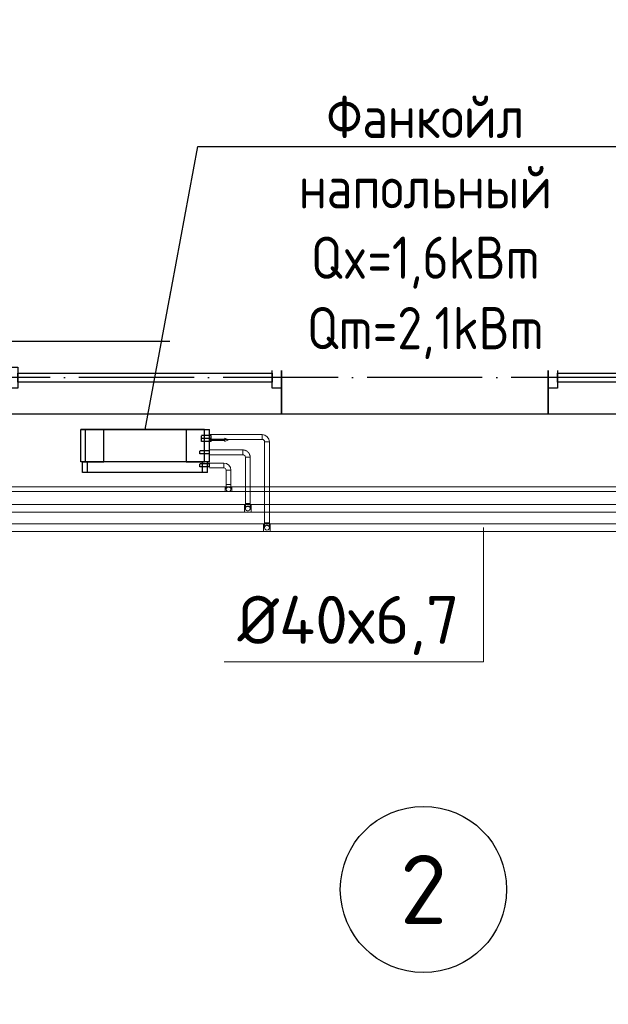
# Model space of a CAD drawing. Header units: millimetres. Extents: x 9824119 to 13672909, y -72394 to 462135.
# Tile 397 of 656: x 10231873 to 10234938, y 20197 to 25328. Entities that reach past the tile are written whole.
import ezdxf
from ezdxf import colors
from ezdxf.entities.mleader import LeaderData, LeaderLine
from ezdxf.math import Vec2, Vec3

# ---------------------------------------------------------------- set-up
doc = ezdxf.new("R2010")
doc.units = ezdxf.units.MM
for name, pattern in [('ACAD_ISO04W100', [30, 24, -3, 0, -3]), ('Hidden', [3, 2, -1]), ('UnderFloor', [7.5, 6, -1.5])]:
    doc.linetypes.add(name, pattern=pattern)
for name, color, linetype in [('1', 7, 'Continuous'), ('MAGI_GENERAL', 7, 'Continuous'), ('PIPE-H1', 7, 'Continuous'), ('PIPE-H1-COMPONENT-', 7, 'Continuous'), ('PIPE-H1-TEXT', 7, 'Continuous')]:
    doc.layers.add(name, color=color, linetype=linetype)
doc.layers.add('Оси', color=1, linetype='ACAD_ISO04W100', lineweight=0)
doc.styles.add('ICOCPEUR', font='isocpeur.ttf')
doc.styles.add('ISO Proportional', font='isocpeur.ttf')
doc.styles.add('ISO_1.0', font='isocpeur.ttf')
doc.styles.add('ISOCPEUR', font='isocpeui.ttf')
doc.styles.add('СПДС', font='isocpeur.ttf')

# ---------------------------------------------------------------- blocks, each defined once
blk = doc.blocks.new('A$C20AA0F24')
at = {"color": 5}
for points in [[(-1878, 241.4), (-458, 241.4), (-458, 621.4), (-1878, 621.4)], [(-1830.5, 375.9), (-1830.5, 486.9), (-1878, 486.9), (-1878, 375.9)], [(-458, 375.9), (-458, 486.9), (-505.5, 486.9), (-505.5, 375.9)], [(-505.5, 407.7), (-505.5, 455.2), (-1830.5, 455.2), (-1830.5, 407.7)]]:
    blk.add_lwpolyline(points, close=True, dxfattribs=at)
blk = doc.blocks.new('ршролрролрр')
at = {"color": 253, "lineweight": 25}
blk.add_lwpolyline([(1581254.1, 1344702.2), (1579864.1, 1344702.2), (1579864.1, 1345082.2), (1581254.1, 1345082.2)], close=True, dxfattribs=at)
blk.add_circle((1580604.2, 1342225.4), 433.1, dxfattribs=at)
at = {"layer": 'Оси', "color": 18, "lineweight": 25, "ltscale": 25, "true_color": 0x000000}
blk.add_line((1608664.1, 1344892.2), (1570284.6, 1344892.2), dxfattribs=at)
at = {"color": 253, "lineweight": 25, "xscale": -1}
for p in [(1577986.1, 1344460.7), (1580796.1, 1344460.7)]:
    blk.add_blockref('A$C20AA0F24', p, dxfattribs=at)
at = {"color": 253, "lineweight": 25, "insert": (1580604.2, 1342225.4), "char_height": 360, "width": 959.299, "attachment_point": 5, "style": 'ISO Proportional'}
blk.add_mtext('2', dxfattribs=at)
blk = doc.blocks.new('_None')
blk = doc.blocks.new('*U3008')
at = {"layer": 'PIPE-H1-TEXT', "color": 7, "linetype": 'Continuous', "lineweight": 15}
for p, q in [((10234287.6, 22681.2, 12.5), (10234287.6, 21981.2, 12.5)), ((10234287.6, 21981.2, 12.5), (10232938, 21981.2, 12.5))]:
    blk.add_line(p, q, dxfattribs=at)
at = {"layer": 'PIPE-H1-TEXT', "color": 1, "linetype": 'Continuous', "lineweight": 15, "style": 'ICOCPEUR'}
blk.add_text('%%c40х6,7', height=250, dxfattribs=at).set_placement((10233006.5, 22075.5, 12.5))
blk = doc.blocks.new('*U3135')
at = {"layer": 'PIPE-H1', "color": 82, "linetype": 'Continuous', "lineweight": 20}
for p, q in [((10232942.8, 22893.5, 12.5), (10232977.8, 22893.5, 12.5)), ((10232942.8, 22868.5, 12.5), (10232977.8, 22868.5, 12.5))]:
    blk.add_line(p, q, dxfattribs=at)
at = {"layer": 'PIPE-H1', "color": 82, "linetype": 'Continuous', "lineweight": 20, "extrusion": (1, 0, 0)}
for centre in [(10232942.8, 22881, 12.5), (10232977.8, 22881, 12.5)]:
    blk.add_ellipse(centre, major_axis=(0, 12.5), ratio=1, start_param=0, end_param=3.141593, dxfattribs=at)
blk = doc.blocks.new('*U3136')
at = {"layer": 'PIPE-H1', "color": 82, "linetype": 'Continuous', "lineweight": 20}
for p, q in [((10232942.8, 22893.5, 12.5), (10227159.6, 22893.5, 12.5)), ((10232942.8, 22868.5, 12.5), (10227159.6, 22868.5, 12.5))]:
    blk.add_line(p, q, dxfattribs=at)
blk = doc.blocks.new('*U3137')
at = {"layer": 'PIPE-H1', "color": 7, "linetype": 'Continuous', "lineweight": -3}
for p, q in [((10232960.3, 22881, 285), (10232960.3, 22881, 284)), ((10232960.3, 22881, 35), (10232960.3, 22881, 34))]:
    blk.add_line(p, q, dxfattribs=at)
blk = doc.blocks.new('*U3138')
at = {"layer": 'PIPE-H1', "color": 82, "linetype": 'Continuous', "lineweight": 20, "extrusion": (0, 1, 0)}
blk.add_ellipse((10232960.3, 22906, 560), major_axis=(-12.5, 0), ratio=1, start_param=0, end_param=3.141593, dxfattribs=at)
at = {"layer": 'PIPE-H1', "color": 82, "linetype": 'Continuous', "lineweight": 20, "extrusion": (1, 0, 0)}
for centre in [(10232947.8, 22906, 535), (10232972.8, 22906, 535)]:
    blk.add_ellipse(centre, major_axis=(0, 0, 25), ratio=1, start_param=0, end_param=1.570796, dxfattribs=at)
at = {"layer": 'PIPE-H1', "color": 1, "linetype": 'UnderFloor', "lineweight": -3, "extrusion": (0, 0, -1)}
blk.add_ellipse((10232960.3, 22881, 535), major_axis=(-12.5, 0), ratio=1, start_param=0, end_param=3.141593, dxfattribs=at)
at = {"layer": 'PIPE-H1', "color": 82, "linetype": 'Continuous', "lineweight": 20, "extrusion": (0, 0, -1)}
blk.add_ellipse((10232960.3, 22881, 535), major_axis=(12.5, 0), ratio=1, start_param=0, end_param=3.141593, dxfattribs=at)
blk = doc.blocks.new('*U3139')
at = {"layer": 'PIPE-H1', "color": 82, "linetype": 'Continuous', "lineweight": 20}
for p, q in [((10232947.8, 22980.2, 560), (10232947.8, 22906, 560)), ((10232972.8, 22980.2, 560), (10232972.8, 22906, 560))]:
    blk.add_line(p, q, dxfattribs=at)
blk = doc.blocks.new('*U3140')
at = {"layer": 'PIPE-H1', "color": 82, "linetype": 'Continuous', "lineweight": 20}
for major_axis in [(37.5, 0), (12.5, 0)]:
    blk.add_ellipse((10232935.3, 22980.2, 560), major_axis=major_axis, ratio=1, start_param=0, end_param=1.570796, dxfattribs=at)
at = {"layer": 'PIPE-H1', "color": 82, "linetype": 'Continuous', "lineweight": 20, "extrusion": (-1, 0, 0)}
blk.add_ellipse((10232935.3, 23005.2, 560), major_axis=(0, -12.5), ratio=1, start_param=0, end_param=3.141593, dxfattribs=at)
at = {"layer": 'PIPE-H1', "color": 82, "linetype": 'Continuous', "lineweight": 20, "extrusion": (0, -1, 0)}
blk.add_ellipse((10232960.3, 22980.2, 560), major_axis=(12.5, 0), ratio=1, start_param=0, end_param=3.141593, dxfattribs=at)
blk = doc.blocks.new('*U3141')
at = {"layer": 'PIPE-H1', "color": 82, "linetype": 'Continuous', "lineweight": 20}
for p, q in [((10232860.3, 23017.7, 560), (10232935.3, 23017.7, 560)), ((10232860.3, 22992.7, 560), (10232935.3, 22992.7, 560))]:
    blk.add_line(p, q, dxfattribs=at)
blk = doc.blocks.new('*U3143')
at = {"layer": 'PIPE-H1', "color": 82, "linetype": 'Continuous', "lineweight": 20}
for p, q in [((10235752.8, 22893.5, 12.5), (10232977.8, 22893.5, 12.5)), ((10235752.8, 22868.5, 12.5), (10232977.8, 22868.5, 12.5))]:
    blk.add_line(p, q, dxfattribs=at)
blk = doc.blocks.new('*U3312')
at = {"layer": 'PIPE-H1', "color": 5, "linetype": 'Hidden', "lineweight": 20}
for p, q in [((10235852.8, 22801.2, 12.5), (10233077.8, 22801.2, 12.5)), ((10235852.8, 22761.2, 12.5), (10233077.8, 22761.2, 12.5))]:
    blk.add_line(p, q, dxfattribs=at)
blk = doc.blocks.new('*U3319')
at = {"layer": 'PIPE-H1', "color": 1, "linetype": 'Continuous', "lineweight": 20}
for p, q in [((10235952.8, 22701.2, 12.5), (10233177.8, 22701.2, 12.5)), ((10235952.8, 22661.2, 12.5), (10233177.8, 22661.2, 12.5))]:
    blk.add_line(p, q, dxfattribs=at)
blk = doc.blocks.new('*U3325')
at = {"layer": 'PIPE-H1', "color": 5, "linetype": 'Hidden', "lineweight": 20}
for p, q in [((10233042.8, 22801.2, 12.5), (10233077.8, 22801.2, 12.5)), ((10233042.8, 22761.2, 12.5), (10233077.8, 22761.2, 12.5))]:
    blk.add_line(p, q, dxfattribs=at)
at = {"layer": 'PIPE-H1', "color": 5, "linetype": 'Hidden', "lineweight": 20, "extrusion": (1, 0, 0)}
for centre in [(10233042.8, 22781.2, 12.5), (10233077.8, 22781.2, 12.5)]:
    blk.add_ellipse(centre, major_axis=(0, 20), ratio=1, start_param=0, end_param=3.141593, dxfattribs=at)
blk = doc.blocks.new('*U3326')
at = {"layer": 'PIPE-H1', "color": 5, "linetype": 'Hidden', "lineweight": 20}
for p, q in [((10233042.8, 22801.2, 12.5), (10227623.5, 22801.2, 12.5)), ((10233042.8, 22761.2, 12.5), (10227623.5, 22761.2, 12.5))]:
    blk.add_line(p, q, dxfattribs=at)
blk = doc.blocks.new('*U3327')
at = {"layer": 'PIPE-H1', "color": 7, "linetype": 'Continuous', "lineweight": -3}
for p, q in [((10233060.3, 22781.2, 300), (10233060.3, 22781.2, 299)), ((10233060.3, 22781.2, 50), (10233060.3, 22781.2, 49))]:
    blk.add_line(p, q, dxfattribs=at)
blk = doc.blocks.new('*U3328')
at = {"layer": 'PIPE-H1', "color": 5, "linetype": 'Hidden', "lineweight": 20, "extrusion": (0, 1, 0)}
blk.add_ellipse((10233060.3, 22806.2, 575), major_axis=(-12.5, 0), ratio=1, start_param=0, end_param=3.141593, dxfattribs=at)
at = {"layer": 'PIPE-H1', "color": 5, "linetype": 'Hidden', "lineweight": 20, "extrusion": (1, 0, 0)}
for centre in [(10233047.8, 22806.2, 550), (10233072.8, 22806.2, 550)]:
    blk.add_ellipse(centre, major_axis=(0, 0, 25), ratio=1, start_param=0, end_param=1.570796, dxfattribs=at)
at = {"layer": 'PIPE-H1', "color": 1, "linetype": 'UnderFloor', "lineweight": -3, "extrusion": (0, 0, -1)}
blk.add_ellipse((10233060.3, 22781.2, 550), major_axis=(-12.5, 0), ratio=1, start_param=0, end_param=3.141593, dxfattribs=at)
at = {"layer": 'PIPE-H1', "color": 5, "linetype": 'Hidden', "lineweight": 20, "extrusion": (0, 0, -1)}
blk.add_ellipse((10233060.3, 22781.2, 550), major_axis=(12.5, 0), ratio=1, start_param=0, end_param=3.141593, dxfattribs=at)
blk = doc.blocks.new('*U3329')
at = {"layer": 'PIPE-H1', "color": 5, "linetype": 'Hidden', "lineweight": 20}
for p, q in [((10233047.8, 23048.2, 575), (10233047.8, 22806.2, 575)), ((10233072.8, 23048.2, 575), (10233072.8, 22806.2, 575))]:
    blk.add_line(p, q, dxfattribs=at)
blk = doc.blocks.new('*U3330')
at = {"layer": 'PIPE-H1', "color": 5, "linetype": 'Hidden', "lineweight": 20}
for major_axis in [(37.5, 0), (12.5, 0)]:
    blk.add_ellipse((10233035.3, 23048.2, 575), major_axis=major_axis, ratio=1, start_param=0, end_param=1.570796, dxfattribs=at)
at = {"layer": 'PIPE-H1', "color": 5, "linetype": 'Hidden', "lineweight": 20, "extrusion": (-1, 0, 0)}
blk.add_ellipse((10233035.3, 23073.2, 575), major_axis=(0, -12.5), ratio=1, start_param=0, end_param=3.141593, dxfattribs=at)
at = {"layer": 'PIPE-H1', "color": 5, "linetype": 'Hidden', "lineweight": 20, "extrusion": (0, -1, 0)}
blk.add_ellipse((10233060.3, 23048.2, 575), major_axis=(12.5, 0), ratio=1, start_param=0, end_param=3.141593, dxfattribs=at)
blk = doc.blocks.new('*U3331')
at = {"layer": 'PIPE-H1', "color": 5, "linetype": 'Hidden', "lineweight": 20}
for p, q in [((10232860.3, 23085.7, 575), (10233035.3, 23085.7, 575)), ((10232860.3, 23060.7, 575), (10233035.3, 23060.7, 575))]:
    blk.add_line(p, q, dxfattribs=at)
blk = doc.blocks.new('*U3332')
at = {"layer": 'PIPE-H1', "color": 1, "linetype": 'Continuous', "lineweight": 20}
for p, q in [((10233142.8, 22701.2, 12.5), (10233177.8, 22701.2, 12.5)), ((10233142.8, 22661.2, 12.5), (10233177.8, 22661.2, 12.5))]:
    blk.add_line(p, q, dxfattribs=at)
at = {"layer": 'PIPE-H1', "color": 1, "linetype": 'Continuous', "lineweight": 20, "extrusion": (1, 0, 0)}
for centre in [(10233142.8, 22681.2, 12.5), (10233177.8, 22681.2, 12.5)]:
    blk.add_ellipse(centre, major_axis=(0, 20), ratio=1, start_param=0, end_param=3.141593, dxfattribs=at)
blk = doc.blocks.new('*U3333')
at = {"layer": 'PIPE-H1', "color": 1, "linetype": 'Continuous', "lineweight": 20}
for p, q in [((10233142.8, 22701.2, 12.5), (10228709.5, 22701.2, 12.5)), ((10233142.8, 22661.2, 12.5), (10228709.5, 22661.2, 12.5))]:
    blk.add_line(p, q, dxfattribs=at)
blk = doc.blocks.new('*U3334')
at = {"layer": 'PIPE-H1', "color": 7, "linetype": 'Continuous', "lineweight": -3}
blk.add_line((10233160.3, 22681.2, 146), (10233160.3, 22681.2, 145), dxfattribs=at)
blk = doc.blocks.new('*U3335')
at = {"layer": 'PIPE-H1', "color": 1, "linetype": 'Continuous', "lineweight": 20, "extrusion": (0, 1, 0)}
blk.add_ellipse((10233160.3, 22706.2, 421), major_axis=(-12.5, 0), ratio=1, start_param=0, end_param=3.141593, dxfattribs=at)
at = {"layer": 'PIPE-H1', "color": 1, "linetype": 'Continuous', "lineweight": 20, "extrusion": (1, 0, 0)}
for centre in [(10233147.8, 22706.2, 396), (10233172.8, 22706.2, 396)]:
    blk.add_ellipse(centre, major_axis=(0, 0, 25), ratio=1, start_param=0, end_param=1.570796, dxfattribs=at)
at = {"layer": 'PIPE-H1', "color": 1, "linetype": 'UnderFloor', "lineweight": -3, "extrusion": (0, 0, -1)}
blk.add_ellipse((10233160.3, 22681.2, 396), major_axis=(-12.5, 0), ratio=1, start_param=0, end_param=3.141593, dxfattribs=at)
at = {"layer": 'PIPE-H1', "color": 1, "linetype": 'Continuous', "lineweight": 20, "extrusion": (0, 0, -1)}
blk.add_ellipse((10233160.3, 22681.2, 396), major_axis=(12.5, 0), ratio=1, start_param=0, end_param=3.141593, dxfattribs=at)
blk = doc.blocks.new('*U3336')
at = {"layer": 'PIPE-H1', "color": 1, "linetype": 'Continuous', "lineweight": 20}
for p, q in [((10233147.8, 23128.2, 421), (10233147.8, 22706.2, 421)), ((10233172.8, 23128.2, 421), (10233172.8, 22706.2, 421))]:
    blk.add_line(p, q, dxfattribs=at)
blk = doc.blocks.new('*U3337')
at = {"layer": 'PIPE-H1', "color": 1, "linetype": 'Continuous', "lineweight": 20}
for major_axis in [(37.5, 0), (12.5, 0)]:
    blk.add_ellipse((10233135.3, 23128.2, 421), major_axis=major_axis, ratio=1, start_param=0, end_param=1.570796, dxfattribs=at)
at = {"layer": 'PIPE-H1', "color": 1, "linetype": 'Continuous', "lineweight": 20, "extrusion": (-1, 0, 0)}
blk.add_ellipse((10233135.3, 23153.2, 421), major_axis=(0, -12.5), ratio=1, start_param=0, end_param=3.141593, dxfattribs=at)
at = {"layer": 'PIPE-H1', "color": 1, "linetype": 'Continuous', "lineweight": 20, "extrusion": (0, -1, 0)}
blk.add_ellipse((10233160.3, 23128.2, 421), major_axis=(12.5, 0), ratio=1, start_param=0, end_param=3.141593, dxfattribs=at)
blk = doc.blocks.new('*U3338')
at = {"layer": 'PIPE-H1', "color": 1, "linetype": 'Continuous', "lineweight": 20}
for p, q in [((10232860.3, 23165.7, 421), (10233135.3, 23165.7, 421)), ((10232860.3, 23140.7, 421), (10233135.3, 23140.7, 421))]:
    blk.add_line(p, q, dxfattribs=at)
blk = doc.blocks.new('*U3530')
at = {"layer": 'PIPE-H1-COMPONENT-', "color": 7, "linetype": 'Continuous', "lineweight": -3}
blk.add_line((10232860.3, 23153.2, 421), (10232860.3, 23153.2, 420), dxfattribs=at)
blk = doc.blocks.new('*U3531')
at = {"layer": 'PIPE-H1-COMPONENT-', "color": 11, "linetype": 'Continuous', "lineweight": 20}
for p, q in [((10232940.3, 23141.2, 360), (10232860.3, 23141.2, 360)), ((10232860.3, 23141.2, 360), (10232860.3, 23135.2, 360)), ((10232960.3, 23138.2, 360), (10232940.3, 23147.2, 360)), ((10232940.3, 23147.2, 360), (10232940.3, 23141.2, 360)), ((10232940.3, 23129.2, 360), (10232960.3, 23138.2, 360)), ((10232860.3, 23135.2, 360), (10232940.3, 23135.2, 360)), ((10232940.3, 23135.2, 360), (10232940.3, 23129.2, 360))]:
    blk.add_line(p, q, dxfattribs=at)
at = {"layer": 'PIPE-H1-COMPONENT-', "color": 11, "linetype": 'Continuous', "lineweight": 20, "extrusion": (1, 0, 0)}
blk.add_circle((23138.2, 360, 10232860.3), 7.5, dxfattribs=at)
blk = doc.blocks.new('*U3532')
at = {"layer": 'MAGI_GENERAL', "color": 1, "linetype": 'UnderFloor', "lineweight": -3}
for p, q in [((10232310.3, 23193.2, 100), (10232190.3, 23193.2, 100)), ((10232190.3, 23193.2, 100), (10232190.3, 23193.2)), ((10232835.3, 23193.2, 100), (10232190.3, 23193.2, 100)), ((10232190.3, 23193.2, 100), (10232190.3, 23193.2, 535.5)), ((10232310.3, 23023.2, 100), (10232310.3, 23193.2, 100)), ((10232310.3, 23193.2, 100), (10232310.3, 23193.2)), ((10232740.3, 23193.2, 100), (10232740.3, 23023.2, 100)), ((10232835.3, 23193.2, 100), (10232740.3, 23193.2, 100)), ((10232740.3, 23193.2, 100), (10232740.3, 23193.2)), ((10232860.3, 23130.7, 100), (10232860.3, 23193.2, 100)), ((10232860.3, 23193.2, 100), (10232860.3, 23193.2)), ((10232860.3, 23193.2, 535.5), (10232860.3, 23193.2, 100)), ((10232860.3, 23130.7, 100), (10232860.3, 23193.2, 100)), ((10232860.3, 23160.7, 421), (10232820.3, 23160.7, 421)), ((10232860.3, 23145.7, 421), (10232820.3, 23145.7, 421)), ((10232860.3, 23130.7, 360), (10232820.3, 23130.7, 360)), ((10232849.9, 23080.7, 575), (10232810.3, 23080.7, 575)), ((10232849.9, 23065.7, 575), (10232810.3, 23065.7, 575)), ((10232860.3, 23065.7, 100), (10232860.3, 23080.7, 100)), ((10232860.3, 23065.7, 535.5), (10232860.3, 23080.7, 535.5)), ((10232860.3, 23065.7, 100), (10232860.3, 23080.7, 100)), ((10232190.3, 23023.2, 100), (10232190.3, 23023.2)), ((10232190.3, 23023.2, 535.5), (10232190.3, 23023.2, 100)), ((10232825.3, 23023.2, 100), (10232200.3, 23023.2, 100)), ((10232200.3, 23023.2, 100), (10232200.3, 23023.2, 535.5)), ((10232200.3, 23023.2, 535.5), (10232215.3, 23023.2, 586.2)), ((10232200.3, 23023.2, 100), (10232310.3, 23023.2, 100)), ((10232200.3, 23023.2, 100), (10232225.3, 23023.2, 100)), ((10232310.3, 23023.2, 100), (10232310.3, 23023.2)), ((10232740.3, 23023.2, 100), (10232825.3, 23023.2, 100)), ((10232740.3, 23023.2, 100), (10232740.3, 23023.2)), ((10232843.1, 23012.7, 560), (10232810.3, 23012.7, 560)), ((10232843.1, 22997.7, 560), (10232810.3, 22997.7, 560)), ((10232825.3, 23023.2, 620), (10232835.3, 23023.2, 586.2)), ((10232850.3, 23023.2, 535.5), (10232850.3, 23023.2, 100)), ((10232850.3, 22997.7, 100), (10232850.3, 23023.2, 100)), ((10232850.3, 23023.2, 100), (10232860.3, 23023.2, 100)), ((10232850.3, 23023.2, 100), (10232860.3, 23023.2, 100)), ((10232850.3, 22997.7, 535.5), (10232850.3, 23012.7, 535.5)), ((10232860.3, 23023.2, 100), (10232860.3, 23023.2)), ((10232860.3, 23023.2, 100), (10232860.3, 23023.2, 535.5)), ((10232200.3, 22968.2, 535.5), (10232200.3, 22968.2, 100)), ((10232850.3, 22968.2, 100), (10232850.3, 22968.2, 535.5))]:
    blk.add_line(p, q, dxfattribs=at)
at = {"layer": 'MAGI_GENERAL', "color": 7, "linetype": 'Continuous', "lineweight": -3}
for p, q in [((10232190.3, 23023.2, 535.5), (10232190.3, 23193.2, 535.5)), ((10232190.3, 23193.2, 535.5), (10232215.3, 23193.2, 630)), ((10232215.3, 23023.2, 630), (10232215.3, 23193.2, 630)), ((10232215.3, 23193.2, 630), (10232835.3, 23193.2, 630)), ((10232835.3, 23023.2, 630), (10232835.3, 23193.2, 630)), ((10232835.3, 23193.2, 630), (10232860.3, 23193.2, 535.5)), ((10232860.3, 23080.7, 535.5), (10232860.3, 23193.2, 535.5)), ((10232870.3, 23160.7, 421), (10232860.3, 23160.7, 421)), ((10232870.3, 23145.7, 421), (10232860.3, 23145.7, 421)), ((10232870.3, 23130.7, 360), (10232860.3, 23130.7, 360)), ((10232860.3, 23080.7, 575), (10232849.9, 23080.7, 575)), ((10232860.3, 23065.7, 575), (10232849.9, 23065.7, 575)), ((10232860.3, 23023.2, 535.5), (10232860.3, 23065.7, 535.5)), ((10232215.3, 23023.2, 630), (10232190.3, 23023.2, 535.5)), ((10232200.3, 22968.2, 535.5), (10232200.3, 23023.2, 535.5)), ((10232835.3, 23023.2, 630), (10232215.3, 23023.2, 630)), ((10232225.3, 22968.2, 620), (10232225.3, 23023.2, 620)), ((10232825.3, 22968.2, 620), (10232825.3, 23023.2, 620)), ((10232860.3, 23023.2, 535.5), (10232835.3, 23023.2, 630)), ((10232860.3, 23012.7, 560), (10232843.1, 23012.7, 560)), ((10232860.3, 22997.7, 560), (10232843.1, 22997.7, 560)), ((10232850.3, 23012.7, 535.5), (10232850.3, 23023.2, 535.5)), ((10232850.3, 22968.2, 535.5), (10232850.3, 22997.7, 535.5)), ((10232225.3, 22968.2, 620), (10232200.3, 22968.2, 535.5)), ((10232825.3, 22968.2, 620), (10232225.3, 22968.2, 620)), ((10232850.3, 22968.2, 535.5), (10232825.3, 22968.2, 620))]:
    blk.add_line(p, q, dxfattribs=at)
at = {"layer": 'MAGI_GENERAL', "color": 1, "linetype": 'UnderFloor', "lineweight": -3, "extrusion": (-1, 0, 0)}
for centre in [(10232820.3, 23153.2, 421), (10232820.3, 23138.2, 360), (10232810.3, 23073.2, 575), (10232810.3, 23005.2, 560)]:
    blk.add_ellipse(centre, major_axis=(0, -7.5), ratio=1, start_param=0, end_param=3.141593, dxfattribs=at)
at = {"layer": 'MAGI_GENERAL', "color": 7, "linetype": 'Continuous', "lineweight": -3, "extrusion": (-1, 0, 0)}
for centre in [(10232870.3, 23153.2, 421), (10232870.3, 23138.2, 360), (10232860.3, 23073.2, 575), (10232860.3, 23005.2, 560)]:
    blk.add_ellipse(centre, major_axis=(0, -7.5), ratio=1, start_param=0, end_param=3.141593, dxfattribs=at)

msp = doc.modelspace()

# ---------------------------------------------------------------- block references
msp.add_blockref('ршролрролрр', (8653371.2, -1321429.7))
at = {"layer": 'PIPE-H1'}
for name in ['*U3338', '*U3337', '*U3336', '*U3331', '*U3330', '*U3329', '*U3141', '*U3140', '*U3139', '*U3136', '*U3135', '*U3138', '*U3143', '*U3137', '*U3326', '*U3325', '*U3328', '*U3327', '*U3312', '*U3333', '*U3332', '*U3335', '*U3334', '*U3319']:
    msp.add_blockref(name, (0, 0), dxfattribs=at)
at = {"layer": 'PIPE-H1-COMPONENT-'}
for name in ['*U3530', '*U3531']:
    msp.add_blockref(name, (0, 0), dxfattribs=at)
at = {"layer": 'PIPE-H1-TEXT'}
msp.add_blockref('*U3008', (0, 0), dxfattribs=at)

# ---------------------------------------------------------------- next in the draw order: leaders
at = {"color": 5, "lineweight": 25, "ltscale": 15}
ml = msp.add_multileader_mtext('Standard', dxfattribs=at)
ml.set_content('{\\fGOST Common|b0|i0|c204|p34;\\W0.9;\\C256;Фанкойл напольный Qx=1,6kBm Qm=2,1kBm}', color=14, style='СПДС')
ml.set_leader_properties()
ml.set_arrow_properties(name='NONE')
ml.build(insert=Vec2(0, 0))
ml.multileader.update_dxf_attribs({"text_left_attachment_type": 6, "text_right_attachment_type": 6, "dogleg_length": 0.36, "arrow_head_size": 100})
ctx = ml.context
ctx.base_point, ctx.char_height, ctx.arrow_head_size, ctx.plane_origin = Vec3(10232800.8, 24667.1, 630), 220, 100, Vec3(10222313.5, 37888.2, 630)
ctx.left_attachment, ctx.right_attachment, ctx.text_align_type = 6, 6, 1
notes = []
notes.append((ctx, [(1, (1, 1, 0), (10232800.5, 24667.1, 630), (1, 0), 0.36, [(1, [(10232525.3, 23193.2, 630)], 0, [])])]))
ctx.mtext.insert, ctx.mtext.width, ctx.mtext.defined_height, ctx.mtext.alignment, ctx.mtext.flow_direction = Vec3(10233985.1, 24931.1, 630), 2438.932, 630, 2, 5
ctx.mtext.has_bg_fill, ctx.mtext.bg_color, ctx.mtext.bg_scale_factor, ctx.mtext.bg_transparency, ctx.mtext.use_window_bg_color = 1, -1027028792, 1.5, 0, 1
for ctx, leaders in notes:
    for number, flags, end, landing, length, lines in leaders:
        leader = LeaderData()
        leader.index, (leader.has_last_leader_line, leader.has_dogleg_vector, leader.attachment_direction) = number, flags
        leader.last_leader_point, leader.dogleg_vector, leader.dogleg_length = Vec3(end), Vec3(landing), length
        for number, points, colour, breaks in lines:
            line = LeaderLine()
            line.index, line.vertices, line.color, line.breaks = number, Vec3.list(points), colors.encode_raw_color(colour), breaks
            leader.lines.append(line)
        ctx.leaders.append(leader)

# ---------------------------------------------------------------- next in the draw order: block references
at = {"layer": 'MAGI_GENERAL'}
msp.add_blockref('*U3532', (0, 0), dxfattribs=at)

# ---------------------------------------------------------------- next in the draw order: texts
at = {"char_height": 300, "attachment_point": 1, "style": 'ISOCPEUR'}
for s, insert, width in [('\\pi13638.10589;{\\fISOCPEUR|b0|i0|c204|p34;\\H1.66667x;\\L\\C7;\\P\\pi10874.35036;\\H1.1x;Общие указания\\l\\P\\pi13638.10589;\\P\\pi-900,l1200,t1200;\\H0.72727x;1.^IПроект выполнен на основании задания заказчика и задания на проектирование архитектурно-строительных чертежей.\\P2.^IПроект соответствует действующим нормам :\\P\\pl900,t900;\\fSymbol|b0|i0|c2|p18;·^I\\fISOCPEUR|b0|i0|c204|p34;КМК 2. 04.05-97* "Отопление, вентиляция и кондиционирование воздуха".\\P\\fSymbol|b0|i0|c2|p18;·^I\\fISOCPEUR|b0|i0|c204|p34;ШНК 2.08.02-09* "Общественные здания и сооружение" \\P\\fSymbol|b0|i0|c2|p18;·^I\\fISOCPEUR|b0|i0|c204|p34;КМК 2.01.01-94 "Климатические и физико-геологические данные для проектирования".\\P\\fSymbol|b0|i0|c2|p18;·^I\\fISOCPEUR|b0|i0|c204|p34;КМК 2.01.04-97* "Строительная теплотехника".\\P\\fSymbol|b0|i0|c2|p18;·^I\\fISOCPEUR|b0|i0|c204|p34;ГОСТ 21.602-2003 "Правила выполнения рабочей документации отопления, вентиляции и кондиционирования".\\P\\fSymbol|b0|i0|c2|p18;·^I\\fISOCPEUR|b0|i0|c204|p34;ШНК \\fISOCPEUR|b0|i0|c186|p34;2.01.02-04\\fISOCPEUR|b0|i0|c204|p34; - \\fISOCPEUR|b0|i0|c186|p34;"\\fISOCPEUR|b0|i0|c204|p34;Пожарная безопасность зданий и сооружений\\fISOCPEUR|b0|i0|c186|p34;"\\fISOCPEUR|b0|i0|c204|p34;;\\P\\pl1200,t1200;3.^I  Расчетные параметры наружного воздуха для проектирования отопления, вентиляции и кондиционирования воздуха приняты по КМК 2.01.01-94.\\P\\pi-300,l300,tz;      Для проектирования отопления, вентиляции и кондиционирования воздуха: \\P\\pl1500,t1500;-^IХолодный  период  года Тн\\fISOCPEUR|b0|i0|c186|p34;=-14.0°C\\fISOCPEUR|b0|i0|c204|p34;; I=-12,4 кДж/кг (Парам. Б);\\P-^IТеплый  период  года Тн=33°C; I=55,7 кДж/кг  (Парам. А);\\P-^IТеплый  период  года Тн=37,5°C; I=65,2 кДж/кг (Парам. Б);\\P-^IСкорость ветра  - V=1,6 м/сек - холодный период;\\P-^IСкорость ветра  - V=1,9 м/сек - теплый  период;\\P-^IПродолжительность отопительного периода  Zот.пер.=129суток;\\P-^IСредняя температура отопительного периода  tот.пер.=2,7°C;\\P-^IБарометрическое давление в районе строительства Рбар=950 Гпа.\\P\\pi600,l0,tz;\\P\\pi11458.1097;\\LТЕПЛОСНАБЖЕНИЕ\\P\\pi13638.10589;\\l\\P\\pi0;\\C0;В качестве источника тепла выбран установленный во дворе здания тепловой насос, рассчитанный на работу в температурном режиме 40–30 °C.^J^JСистема отопления спроектирована как двухтрубная, в ней используются напольный фанкойл.\\P^JОсновным источником тепла является тепловой насос. \\P^JОсновное охлаждение осуществляется с помощью\\Pтепловых насосов. Для отвода конденсата, образующегося в фанкойлах, предусмотрены дренажные трубы. Основные водосточные и обратные трубы выполнены из полипропилена. \\P\\pi600;^JОсновные подающие и обратные трубы выполнены из полипропилена. Слив воды из системы осуществляется через регулировочный узел. Для снижения теплопотерь через трубы выполнены работы по теплоизоляции.\\C7; \\P\\pi12278.10827;\\LОТОПЛЕНИЕ\\l\\P\\pi0;  Для достижения  комфортных условий в зимнее время и компенсации теплопотерь в помещениях установлены \\C0;фанкойл\\C7;ы обеспечивающие в помещениях нормируемую температуру воздуха:\\P\\pi-300,l1500,t1500;-^IКабинет врача +20°C.\\P-^IЗал       +22°C.\\P-^IФизиотерапия     +21°C.\\P\\pi0,l0,tz;   На каждом приборе предусматривается устанавка термостатического клапана и запорного крана. Рекомендуется применить трубопроводы стабильные полипропиленовые. Система теплоснабжения \\C0;фанкойл\\C7;ов двухтрубная с принудительной циркуляцией, горизонтальная. Удаление воздуха осуществляется из воздухоспускных кранов установленных в \\C0;фанкойл\\C7;ах. Все монтажные и наладочные работы проводить в соответствии с нормативными документами и инструкциям фирм-изготовителя.}', (9986122.2, 27067.1), 27276.212), ('{\\fISOCPEUR|b0|i0|c204|p34;\\C7;^I\\A1;\\L\\P\\pi10515.36534;\\H1.33333x;ВЕНТИЛЯЦИЯ\\P\\pi0;\\l^IВ здании предусмотрена приточно-вытяжная вентиляция с естественным и \\Pмеханическим побуждением, для функционально различных и конструктивно раздельных групп \\Pпомещений.   ^I  \\P^IТакже предусматривается естественная вентиляция с удалением и поступлением воздуха через окна и двери.\\P^IУдаление воздуха из помещений производится с помощью вытяжных решеток.\\P^IМатериал воздуховодов - тонколистовая оцинкованная сталь по ГОСТ 14918-80.\\P^IВоздуховоды систем вытяжной вентиляции выполняются класса "Н" (нормально плотный).\\P^IМонтаж систем вентиляции выполнить в соответствии с \\A0;КМК 3.05.01.-9\\A1;7\\P\\A0;\\L\\P\\pi12075.36144;\\P\\pi7995.37164;ПРИМЕЧАНИЯ (ТЕПЛОСНАБЖЕНИЕ)\\P\\pi-900,l900,t900;\\l1.^IЧертеж читать совместно со спецификацией и с другими разделами проекта.\\P2.^IМонтаж оборудования и трубопроводов производить в соответствии с местными \\P\\pi0;действующими нормами и правилами, и требованиями завода-изготовителя оборудования.\\P\\pi-900;3.^IТрубопроводы системы теплоснабжения радиаторов приняты полипропиленовыми.\\P4.^IНа планах и схемах указаны наружный диаметр и толщина стенки полипропиленовых \\P\\pi0;трубопроводов.\\P\\pi-900;5.^IПриборы и трубопроводы нанесены условно.\\P6.^IУклон трубопроводов выполнить согласно схемам в сторону ближайшего вертикального \\P\\pi0;стояка.\\P\\pi-900;7.^IВсе отметки указаны от уровня пола этажа. \\P8.^IКрепить трубу в штробе каждые 2 метра.\\P9.^IТрубопроводы отопления, прокладываемые в полу покрыть трубчатой тепловой изоляцией \\P\\pi0;из вспученного полителена "Isocom" толщиной 9 мм.\\P\\pi-900;10.^IДиаметры запорно-регулирующей арматуры и фильтров соответствуют диаметру \\P\\pi0;трубопроводов, если не указано иное.\\P\\pi3390,l600,tz;\\P\\pi5455.37799,l0;\\LПРИМЕЧАНИЯ (ВЕНТИЛЯЦИЯ И КОНДИЦИОНИРОВАНИЕ)\\l\\P\\pi-900,l900,t900;1.^IВентиляционные системы показаны условно.\\P2.^IЧертеж читать совместно со спецификацией и остальными разделами проекта \\P3.^IВсе неплотности при пересечении инженерными коммуникациями огнестойких стен, \\P\\pi0;перекрытий и перегородок заделать материалами, соответствующими по степени \\Pогнестойкости пересекаемым ограждениям.\\P\\pi-900;4.^IВ сан-узлах двери не оборудованные переточными решетками, предусмотреть с \\P\\pi0;подрезкой дверного полотна, высота щели не менее 20 мм. Если конструкция дверей не \\Pпозволяет предусмотреть щели в нижней части, то необходимо выполнить установку \\Pжалюзийной решетки в нижней половине двери.\\P\\pi-900;5.^IРазместить все приборы для измерения температуры, давления и скорости потока в \\P\\pi0;доступных местах с прямыми секциями труб или воздуховодов наверху или внизу, \\Pсогласно рекомендациям завода изготовителя для точности показаний.\\P\\pi-900;6.^IУстановить расположение диффузоров, отдушин и вентиляционных решеток согласно \\P\\pi0;архитектурным планам потолка, освещения и другим деталям/узлам потолка и \\Pвыполнить незначительные изменения для обеспечения соответствия.\\P\\pi-900;7.^IМонтаж оборудования выполнить в соответствии с местными нормами и правилами, а \\P\\pi0;так же требованиями завода-изготовителя оборудования \\P\\pi-900;8.^IВсе отметки оборудований даны от пола этажа.\\P}', (10015733.6, 26003.4), 24350.724)]:
    msp.add_mtext(s, dxfattribs=dict(at, insert=insert, width=width))
at = {"layer": '1', "lineweight": 20, "ltscale": 50, "insert": (10047177.2, 25279.7), "char_height": 350, "attachment_point": 1, "style": 'ISO_1.0'}
msp.add_mtext_dynamic_manual_height_columns('\\pi786.44418;Наименование расчетного параметра', width=9937.888, gutter_width=1750, heights=[0], dxfattribs=at)

doc.saveas('drawing.dxf')
